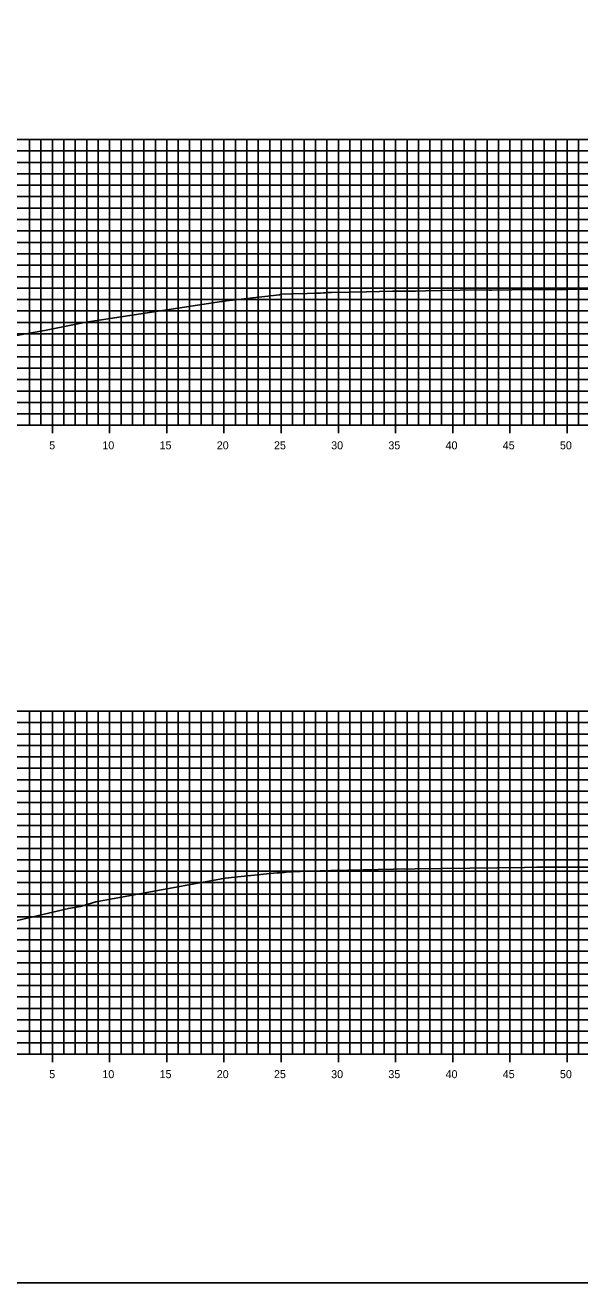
# Model space of a CAD drawing. Extents: x 674939 to 678919, y 750652 to 765176.
# Drawn here: x 678751.2 to 678799.6, y 763806.3 to 763916.3 of the extents above; entities that cross this region are included whole.
import ezdxf

# ---------------------------------------------------------------- set-up
doc = ezdxf.new("R2010")
doc.units = 0
for name, color, linetype in [('R_Axis', 7, 'Continuous'), ('R_Axis Annot', 7, 'Continuous'), ('R_Exist Surface', 7, 'Continuous'), ('R_Grid', 7, 'Continuous'), ('R_No Plot', 7, 'Continuous')]:
    doc.layers.add(name, color=color, linetype=linetype)

msp = doc.modelspace()

# ---------------------------------------------------------------- linework, layer by layer
at = {"layer": 'R_Axis'}
for p, q in [((678753.53, 763880.59), (678753.53, 763881.99)), ((678758.53, 763880.59), (678758.53, 763881.99)), ((678763.53, 763880.59), (678763.53, 763881.99)), ((678768.53, 763880.59), (678768.53, 763881.99)), ((678773.53, 763880.59), (678773.53, 763881.99)), ((678778.53, 763880.59), (678778.53, 763881.99)), ((678783.53, 763880.59), (678783.53, 763881.99)), ((678788.53, 763880.59), (678788.53, 763881.99)), ((678793.53, 763880.59), (678793.53, 763881.99)), ((678798.53, 763880.59), (678798.53, 763881.99)), ((678598.53, 763881.29), (678898.53, 763881.29)), ((678753.53, 763825.59), (678753.53, 763826.99)), ((678758.53, 763825.59), (678758.53, 763826.99)), ((678763.53, 763825.59), (678763.53, 763826.99)), ((678768.53, 763825.59), (678768.53, 763826.99)), ((678773.53, 763825.59), (678773.53, 763826.99)), ((678778.53, 763825.59), (678778.53, 763826.99)), ((678783.53, 763825.59), (678783.53, 763826.99)), ((678788.53, 763825.59), (678788.53, 763826.99)), ((678793.53, 763825.59), (678793.53, 763826.99)), ((678798.53, 763825.59), (678798.53, 763826.99)), ((678598.53, 763826.29), (678898.53, 763826.29))]:
    msp.add_line(p, q, dxfattribs=at)
at = {"layer": 'R_Exist Surface'}
for points in [[(678749.58, 763889), (678752.84, 763889.57), (678756.48, 763890.31), (678768.3, 763892.11), (678768.44, 763892.13), (678768.48, 763892.14), (678773.38, 763892.71), (678773.43, 763892.73), (678773.48, 763892.75), (678774.44, 763892.78), (678775.8, 763892.83), (678776.4, 763892.85), (678776.97, 763892.85), (678777.23, 763892.87), (678777.35, 763892.89), (678777.41, 763892.89), (678777.6, 763892.91), (678777.94, 763892.91), (678781, 763892.96), (678783.26, 763893.02), (678784.5, 763893.03), (678785.28, 763893.03), (678786.16, 763893.06), (678787.51, 763893.09), (678789.17, 763893.11), (678791.54, 763893.13), (678791.71, 763893.12), (678791.94, 763893.11), (678793.69, 763893.14), (678795.82, 763893.17), (678798.45, 763893.18), (678801.51, 763893.19)], [(678749.97, 763837.87), (678754.93, 763839.03), (678755.98, 763839.19), (678757.32, 763839.6), (678758.6, 763839.85), (678768.64, 763841.69), (678772.27, 763842.07), (678773.19, 763842.16), (678773.29, 763842.14), (678773.37, 763842.14), (678773.82, 763842.19), (678773.97, 763842.21), (678775.18, 763842.27), (678775.71, 763842.28), (678776.93, 763842.31), (678777.14, 763842.32), (678777.2, 763842.32), (678777.23, 763842.32), (678777.33, 763842.33), (678777.87, 763842.36), (678778.06, 763842.36), (678782.01, 763842.44), (678783.36, 763842.47), (678785.25, 763842.49), (678794.8, 763842.61), (678795.87, 763842.63), (678800.39, 763842.65)]]:
    msp.add_lwpolyline(points, dxfattribs=at)
at = {"layer": 'R_Grid'}
for p, q in [((678598.53, 763906.29), (678898.53, 763906.29)), ((678751.53, 763881.29), (678751.53, 763906.29)), ((678752.53, 763881.29), (678752.53, 763906.29)), ((678753.53, 763881.29), (678753.53, 763906.29)), ((678754.53, 763881.29), (678754.53, 763906.29)), ((678755.53, 763881.29), (678755.53, 763906.29)), ((678756.53, 763881.29), (678756.53, 763906.29)), ((678757.53, 763881.29), (678757.53, 763906.29)), ((678758.53, 763881.29), (678758.53, 763906.29)), ((678759.53, 763881.29), (678759.53, 763906.29)), ((678760.53, 763881.29), (678760.53, 763906.29)), ((678761.53, 763881.29), (678761.53, 763906.29)), ((678762.53, 763881.29), (678762.53, 763906.29)), ((678763.53, 763881.29), (678763.53, 763906.29)), ((678764.53, 763881.29), (678764.53, 763906.29)), ((678765.53, 763881.29), (678765.53, 763906.29)), ((678766.53, 763881.29), (678766.53, 763906.29)), ((678767.53, 763881.29), (678767.53, 763906.29)), ((678768.53, 763881.29), (678768.53, 763906.29)), ((678769.53, 763881.29), (678769.53, 763906.29)), ((678770.53, 763881.29), (678770.53, 763906.29)), ((678771.53, 763881.29), (678771.53, 763906.29)), ((678772.53, 763881.29), (678772.53, 763906.29)), ((678773.53, 763881.29), (678773.53, 763906.29)), ((678774.53, 763881.29), (678774.53, 763906.29)), ((678775.53, 763881.29), (678775.53, 763906.29)), ((678776.53, 763881.29), (678776.53, 763906.29)), ((678777.53, 763881.29), (678777.53, 763906.29)), ((678778.53, 763881.29), (678778.53, 763906.29)), ((678779.53, 763881.29), (678779.53, 763906.29)), ((678780.53, 763881.29), (678780.53, 763906.29)), ((678781.53, 763881.29), (678781.53, 763906.29)), ((678782.53, 763881.29), (678782.53, 763906.29)), ((678783.53, 763881.29), (678783.53, 763906.29)), ((678784.53, 763881.29), (678784.53, 763906.29)), ((678785.53, 763881.29), (678785.53, 763906.29)), ((678786.53, 763881.29), (678786.53, 763906.29)), ((678787.53, 763881.29), (678787.53, 763906.29)), ((678788.53, 763881.29), (678788.53, 763906.29)), ((678789.53, 763881.29), (678789.53, 763906.29)), ((678790.53, 763881.29), (678790.53, 763906.29)), ((678791.53, 763881.29), (678791.53, 763906.29)), ((678792.53, 763881.29), (678792.53, 763906.29)), ((678793.53, 763881.29), (678793.53, 763906.29)), ((678794.53, 763881.29), (678794.53, 763906.29)), ((678795.53, 763881.29), (678795.53, 763906.29)), ((678796.53, 763881.29), (678796.53, 763906.29)), ((678797.53, 763881.29), (678797.53, 763906.29)), ((678798.53, 763881.29), (678798.53, 763906.29)), ((678799.53, 763881.29), (678799.53, 763906.29)), ((678598.53, 763905.29), (678898.53, 763905.29)), ((678598.53, 763904.29), (678898.53, 763904.29)), ((678598.53, 763903.29), (678898.53, 763903.29)), ((678598.53, 763902.29), (678898.53, 763902.29)), ((678598.53, 763901.29), (678898.53, 763901.29)), ((678598.53, 763900.29), (678898.53, 763900.29)), ((678598.53, 763899.29), (678898.53, 763899.29)), ((678598.53, 763898.29), (678898.53, 763898.29)), ((678598.53, 763897.29), (678898.53, 763897.29)), ((678598.53, 763896.29), (678898.53, 763896.29)), ((678598.53, 763895.29), (678898.53, 763895.29)), ((678598.53, 763894.29), (678898.53, 763894.29)), ((678598.53, 763893.29), (678898.53, 763893.29)), ((678598.53, 763892.29), (678898.53, 763892.29)), ((678598.53, 763891.29), (678898.53, 763891.29)), ((678598.53, 763890.29), (678898.53, 763890.29)), ((678598.53, 763889.29), (678898.53, 763889.29)), ((678598.53, 763888.29), (678898.53, 763888.29)), ((678598.53, 763887.29), (678898.53, 763887.29)), ((678598.53, 763886.29), (678898.53, 763886.29)), ((678598.53, 763885.29), (678898.53, 763885.29)), ((678598.53, 763884.29), (678898.53, 763884.29)), ((678598.53, 763883.29), (678898.53, 763883.29)), ((678598.53, 763882.29), (678898.53, 763882.29)), ((678598.53, 763881.29), (678898.53, 763881.29)), ((678598.53, 763856.29), (678898.53, 763856.29)), ((678751.53, 763826.29), (678751.53, 763856.29)), ((678752.53, 763826.29), (678752.53, 763856.29)), ((678753.53, 763826.29), (678753.53, 763856.29)), ((678754.53, 763826.29), (678754.53, 763856.29)), ((678755.53, 763826.29), (678755.53, 763856.29)), ((678756.53, 763826.29), (678756.53, 763856.29)), ((678757.53, 763826.29), (678757.53, 763856.29)), ((678758.53, 763826.29), (678758.53, 763856.29)), ((678759.53, 763826.29), (678759.53, 763856.29)), ((678760.53, 763826.29), (678760.53, 763856.29)), ((678761.53, 763826.29), (678761.53, 763856.29)), ((678762.53, 763826.29), (678762.53, 763856.29)), ((678763.53, 763826.29), (678763.53, 763856.29)), ((678764.53, 763826.29), (678764.53, 763856.29)), ((678765.53, 763826.29), (678765.53, 763856.29)), ((678766.53, 763826.29), (678766.53, 763856.29)), ((678767.53, 763826.29), (678767.53, 763856.29)), ((678768.53, 763826.29), (678768.53, 763856.29)), ((678769.53, 763826.29), (678769.53, 763856.29)), ((678770.53, 763826.29), (678770.53, 763856.29)), ((678771.53, 763826.29), (678771.53, 763856.29)), ((678772.53, 763826.29), (678772.53, 763856.29)), ((678773.53, 763826.29), (678773.53, 763856.29)), ((678774.53, 763826.29), (678774.53, 763856.29)), ((678775.53, 763826.29), (678775.53, 763856.29)), ((678776.53, 763826.29), (678776.53, 763856.29)), ((678777.53, 763826.29), (678777.53, 763856.29)), ((678778.53, 763826.29), (678778.53, 763856.29)), ((678779.53, 763826.29), (678779.53, 763856.29)), ((678780.53, 763826.29), (678780.53, 763856.29)), ((678781.53, 763826.29), (678781.53, 763856.29)), ((678782.53, 763826.29), (678782.53, 763856.29)), ((678783.53, 763826.29), (678783.53, 763856.29)), ((678784.53, 763826.29), (678784.53, 763856.29)), ((678785.53, 763826.29), (678785.53, 763856.29)), ((678786.53, 763826.29), (678786.53, 763856.29)), ((678787.53, 763826.29), (678787.53, 763856.29)), ((678788.53, 763826.29), (678788.53, 763856.29)), ((678789.53, 763826.29), (678789.53, 763856.29)), ((678790.53, 763826.29), (678790.53, 763856.29)), ((678791.53, 763826.29), (678791.53, 763856.29)), ((678792.53, 763826.29), (678792.53, 763856.29)), ((678793.53, 763826.29), (678793.53, 763856.29)), ((678794.53, 763826.29), (678794.53, 763856.29)), ((678795.53, 763826.29), (678795.53, 763856.29)), ((678796.53, 763826.29), (678796.53, 763856.29)), ((678797.53, 763826.29), (678797.53, 763856.29)), ((678798.53, 763826.29), (678798.53, 763856.29)), ((678799.53, 763826.29), (678799.53, 763856.29)), ((678598.53, 763855.29), (678898.53, 763855.29)), ((678598.53, 763854.29), (678898.53, 763854.29)), ((678598.53, 763853.29), (678898.53, 763853.29)), ((678598.53, 763852.29), (678898.53, 763852.29)), ((678598.53, 763851.29), (678898.53, 763851.29)), ((678598.53, 763850.29), (678898.53, 763850.29)), ((678598.53, 763849.29), (678898.53, 763849.29)), ((678598.53, 763848.29), (678898.53, 763848.29)), ((678598.53, 763847.29), (678898.53, 763847.29)), ((678598.53, 763846.29), (678898.53, 763846.29)), ((678598.53, 763845.29), (678898.53, 763845.29)), ((678598.53, 763844.29), (678898.53, 763844.29)), ((678598.53, 763843.29), (678898.53, 763843.29)), ((678598.53, 763842.29), (678898.53, 763842.29)), ((678598.53, 763841.29), (678898.53, 763841.29)), ((678598.53, 763840.29), (678898.53, 763840.29)), ((678598.53, 763839.29), (678898.53, 763839.29)), ((678598.53, 763838.29), (678898.53, 763838.29)), ((678598.53, 763837.29), (678898.53, 763837.29)), ((678598.53, 763836.29), (678898.53, 763836.29)), ((678598.53, 763835.29), (678898.53, 763835.29)), ((678598.53, 763834.29), (678898.53, 763834.29)), ((678598.53, 763833.29), (678898.53, 763833.29)), ((678598.53, 763832.29), (678898.53, 763832.29)), ((678598.53, 763831.29), (678898.53, 763831.29)), ((678598.53, 763830.29), (678898.53, 763830.29)), ((678598.53, 763829.29), (678898.53, 763829.29)), ((678598.53, 763828.29), (678898.53, 763828.29)), ((678598.53, 763827.29), (678898.53, 763827.29)), ((678598.53, 763826.29), (678898.53, 763826.29))]:
    msp.add_line(p, q, dxfattribs=at)
at = {"layer": 'R_No Plot'}
msp.add_lwpolyline([(678578.53, 763806.29), (678918.53, 763806.29), (678918.53, 764026.29), (678578.53, 764026.29)], close=True, dxfattribs=at)

# ---------------------------------------------------------------- texts
at = {"layer": 'R_Axis Annot'}
for s, p in [('5', (678753.25, 763879.19)), ('10', (678757.9, 763879.19)), ('15', (678762.9, 763879.19)), ('20', (678767.9, 763879.19)), ('25', (678772.9, 763879.19)), ('30', (678777.9, 763879.19)), ('35', (678782.9, 763879.19)), ('40', (678787.9, 763879.19)), ('45', (678792.9, 763879.19)), ('50', (678797.9, 763879.19)), ('5', (678753.25, 763824.19)), ('10', (678757.9, 763824.19)), ('15', (678762.9, 763824.19)), ('20', (678767.9, 763824.19)), ('25', (678772.9, 763824.19)), ('30', (678777.9, 763824.19)), ('35', (678782.9, 763824.19)), ('40', (678787.9, 763824.19)), ('45', (678792.9, 763824.19)), ('50', (678797.9, 763824.19))]:
    msp.add_text(s, height=0.7, dxfattribs=at).set_placement(p)

doc.saveas('drawing.dxf')
